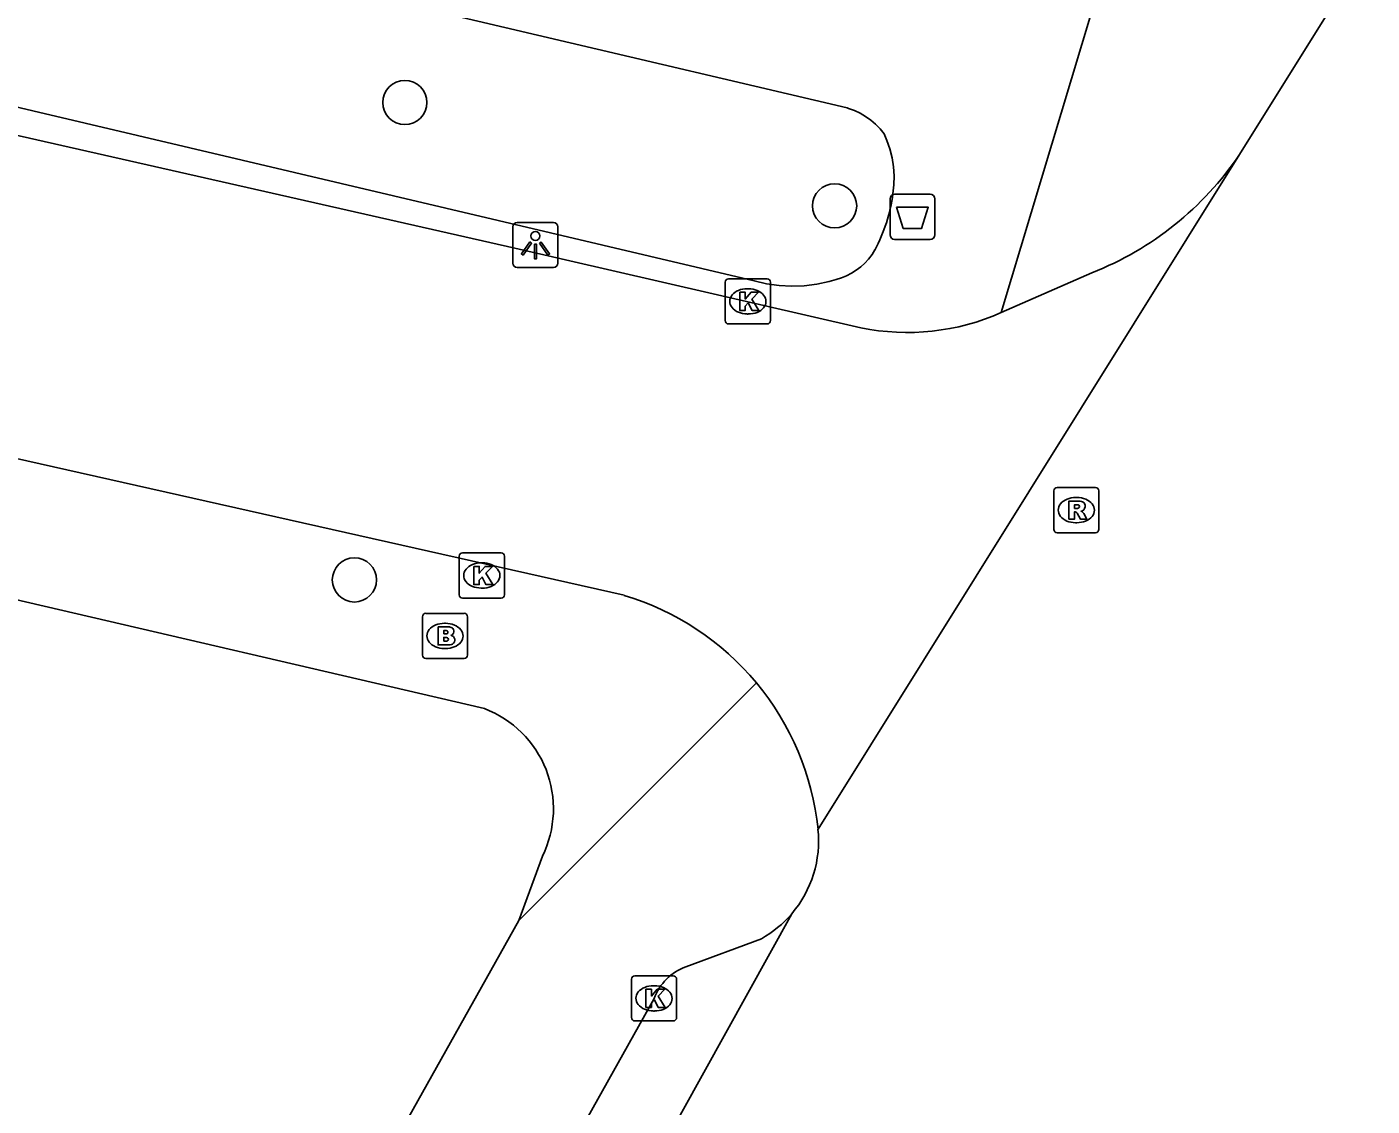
# Model space of a CAD drawing. Extents: x 162186 to 163152, y 385513 to 386513.
# Drawn here: x 162773.41 to 162803.18, y 385954.92 to 385978.81 of the extents above; entities that cross this region are included whole.
import ezdxf

# ---------------------------------------------------------------- set-up
doc = ezdxf.new("R2010")
doc.units = 0
for name, color, linetype in [('IMGEO_Afvalbak', 7, 'Continuous'), ('IMGEO_Boom', 7, 'Continuous'), ('IMGEO_Brandkraan', 7, 'Continuous'), ('IMGEO_Kolk', 7, 'Continuous'), ('IMGEO_Lichtpunt', 7, 'Continuous'), ('IMGEO_Rijbaan_lokaal_gesloten', 7, 'Continuous'), ('IMGEO_Rijbaan_lokaal_open', 7, 'Continuous'), ('IMGEO_Rioolput', 7, 'Continuous'), ('IMGEO_Voetpad_open', 7, 'Continuous')]:
    doc.layers.add(name, color=color, linetype=linetype)

msp = doc.modelspace()

# ---------------------------------------------------------------- linework, layer by layer
at = {"layer": 'IMGEO_Afvalbak'}
for p, q in [((162792.514, 385974.204), (162792.514, 385975.004)), ((162792.514, 385975.004), (162792.514, 385974.204)), ((162792.614, 385975.104), (162793.404, 385975.104)), ((162793.404, 385975.104), (162792.614, 385975.104)), ((162793.504, 385975.004), (162793.504, 385974.204)), ((162793.504, 385974.204), (162793.504, 385975.004)), ((162793.404, 385974.104), (162792.614, 385974.104)), ((162792.614, 385974.104), (162793.404, 385974.104))]:
    msp.add_line(p, q, dxfattribs=at)
msp.add_lwpolyline([(162792.657, 385974.818), (162793.361, 385974.818), (162793.212, 385974.348), (162792.806, 385974.348), (162792.657, 385974.818)], dxfattribs=at)
for centre, start, end in [((162792.614, 385975.004), 90, 180), ((162792.614, 385975.004), 90, 180), ((162793.404, 385975.004), 0, 90), ((162793.404, 385975.004), 360, 90), ((162792.614, 385974.204), 180, 270), ((162792.614, 385974.204), 180, 270), ((162793.404, 385974.204), 270, 0), ((162793.404, 385974.204), 270, 0)]:
    msp.add_arc(centre, 0.1, start, end, dxfattribs=at)
at = {"layer": 'IMGEO_Boom'}
for centre in [(162781.774, 385977.134), (162791.288, 385974.848), (162780.657, 385966.566)]:
    msp.add_circle(centre, 0.489, dxfattribs=at)
at = {"layer": 'IMGEO_Brandkraan'}
for p, q in [((162782.162, 385964.901), (162782.162, 385965.753)), ((162782.237, 385965.827), (162783.089, 385965.827)), ((162783.163, 385965.753), (162783.163, 385964.901)), ((162782.65, 385965.607), (162782.675, 385965.607)), ((162783.089, 385964.827), (162782.237, 385964.827)), ((162782.673, 385965.047), (162782.648, 385965.047))]:
    msp.add_line(p, q, dxfattribs=at)
for points in [[(162782.162, 385964.901), (162782.162, 385965.753)], [(162782.237, 385965.827), (162783.089, 385965.827)], [(162783.163, 385965.753), (162783.163, 385964.901)], [(162782.51, 385965.527), (162782.51, 385965.127), (162782.723, 385965.127)], [(162782.741, 385965.527), (162782.51, 385965.527)], [(162782.689, 385965.446), (162782.635, 385965.446), (162782.635, 385965.37)], [(162782.635, 385965.37), (162782.688, 385965.37)], [(162782.697, 385965.294), (162782.635, 385965.294), (162782.635, 385965.213)], [(162782.635, 385965.213), (162782.697, 385965.213)], [(162783.089, 385964.827), (162782.237, 385964.827)]]:
    msp.add_lwpolyline(points, dxfattribs=at)
for centre, radius, start, end in [((162782.239, 385965.751), 0.0765, 91.552, 178.448), ((162782.239, 385965.751), 0.0765, 91.552, 178.448), ((162783.087, 385965.751), 0.0765, 1.552, 88.448), ((162783.087, 385965.751), 0.0765, 1.552, 88.448), ((162782.69, 385965.408), 0.0379, 267.8285, 90.9355), ((162782.745, 385965.382), 0.145, 59.4692, 91.5367), ((162782.77, 385965.429), 0.0922, 285.5137, 58.1501), ((162782.698, 385965.253), 0.0404, 269.8759, 90.5077), ((162782.729, 385965.378), 0.251, 268.6676, 293.5347), ((162782.775, 385965.237), 0.105, 301.3115, 78.989), ((162782.239, 385964.903), 0.0765, 181.552, 268.448), ((162782.239, 385964.903), 0.0765, 181.552, 268.448), ((162783.087, 385964.903), 0.0765, 271.552, 358.448), ((162783.087, 385964.903), 0.0765, 271.552, 358.448)]:
    msp.add_arc(centre, radius, start, end, dxfattribs=at)
for centre, major_axis, ratio, start_param, end_param in [((162782.649, 385965.327), (-0.387, 0.002), 0.722429, 4.712389, 7.853982), ((162782.674, 385965.327), (-0.39, 0.002), 0.717154, 1.570796, 4.712389)]:
    msp.add_ellipse(centre, major_axis=major_axis, ratio=ratio, start_param=start_param, end_param=end_param, dxfattribs=at)
at = {"layer": 'IMGEO_Kolk'}
for p, q in [((162788.866, 385972.307), (162788.866, 385973.159)), ((162788.941, 385973.233), (162789.793, 385973.233)), ((162789.867, 385973.159), (162789.867, 385972.307)), ((162789.354, 385973.013), (162789.379, 385973.013)), ((162789.793, 385972.233), (162788.941, 385972.233)), ((162789.377, 385972.453), (162789.352, 385972.453)), ((162783.052, 385967.165), (162783.904, 385967.165)), ((162782.977, 385966.239), (162782.977, 385967.091)), ((162783.465, 385966.945), (162783.49, 385966.945)), ((162783.978, 385967.091), (162783.978, 385966.239)), ((162783.488, 385966.385), (162783.463, 385966.385)), ((162783.904, 385966.165), (162783.052, 385966.165)), ((162786.789, 385956.878), (162786.789, 385957.73)), ((162786.864, 385957.804), (162787.716, 385957.804)), ((162787.79, 385957.73), (162787.79, 385956.878)), ((162787.277, 385957.584), (162787.302, 385957.584)), ((162787.716, 385956.804), (162786.864, 385956.804)), ((162787.3, 385957.024), (162787.275, 385957.024))]:
    msp.add_line(p, q, dxfattribs=at)
for points in [[(162788.866, 385972.307), (162788.866, 385973.159)], [(162788.941, 385973.233), (162789.793, 385973.233)], [(162789.867, 385973.159), (162789.867, 385972.307)], [(162789.187, 385972.933), (162789.31, 385972.933), (162789.31, 385972.782), (162789.44, 385972.933), (162789.604, 385972.933), (162789.458, 385972.782), (162789.611, 385972.533), (162789.459, 385972.533), (162789.374, 385972.697), (162789.31, 385972.63), (162789.31, 385972.533), (162789.187, 385972.533), (162789.187, 385972.933)], [(162789.793, 385972.233), (162788.941, 385972.233)], [(162783.052, 385967.165), (162783.904, 385967.165)], [(162782.977, 385966.239), (162782.977, 385967.091)], [(162783.298, 385966.865), (162783.421, 385966.865), (162783.421, 385966.714), (162783.551, 385966.865), (162783.715, 385966.865), (162783.569, 385966.714), (162783.722, 385966.465), (162783.57, 385966.465), (162783.485, 385966.629), (162783.421, 385966.562), (162783.421, 385966.465), (162783.298, 385966.465), (162783.298, 385966.865)], [(162783.978, 385967.091), (162783.978, 385966.239)], [(162783.904, 385966.165), (162783.052, 385966.165)], [(162786.789, 385956.878), (162786.789, 385957.73)], [(162786.864, 385957.804), (162787.716, 385957.804)], [(162787.79, 385957.73), (162787.79, 385956.878)], [(162787.11, 385957.504), (162787.233, 385957.504), (162787.233, 385957.353), (162787.363, 385957.504), (162787.527, 385957.504), (162787.381, 385957.353), (162787.534, 385957.104), (162787.382, 385957.104), (162787.297, 385957.268), (162787.233, 385957.201), (162787.233, 385957.104), (162787.11, 385957.104), (162787.11, 385957.504)], [(162787.716, 385956.804), (162786.864, 385956.804)]]:
    msp.add_lwpolyline(points, dxfattribs=at)
for centre, start, end in [((162788.943, 385973.157), 91.552, 178.448), ((162788.943, 385973.157), 91.552, 178.448), ((162789.791, 385973.157), 1.552, 88.448), ((162789.791, 385973.157), 1.552, 88.448), ((162788.943, 385972.309), 181.552, 268.448), ((162788.943, 385972.309), 181.552, 268.448), ((162789.791, 385972.309), 271.552, 358.448), ((162789.791, 385972.309), 271.552, 358.448), ((162783.054, 385967.089), 91.552, 178.448), ((162783.054, 385967.089), 91.552, 178.448), ((162783.902, 385967.089), 1.552, 88.448), ((162783.902, 385967.089), 1.552, 88.448), ((162783.054, 385966.241), 181.552, 268.448), ((162783.054, 385966.241), 181.552, 268.448), ((162783.902, 385966.241), 271.552, 358.448), ((162783.902, 385966.241), 271.552, 358.448), ((162786.866, 385957.728), 91.552, 178.448), ((162786.866, 385957.728), 91.552, 178.448), ((162787.714, 385957.728), 1.552, 88.448), ((162787.714, 385957.728), 1.552, 88.448), ((162786.866, 385956.88), 181.552, 268.448), ((162786.866, 385956.88), 181.552, 268.448), ((162787.714, 385956.88), 271.552, 358.448), ((162787.714, 385956.88), 271.552, 358.448)]:
    msp.add_arc(centre, 0.0765, start, end, dxfattribs=at)
for centre, major_axis, ratio, start_param, end_param in [((162789.353, 385972.733), (-0.387, 0.002), 0.722429, 4.712389, 7.853982), ((162789.378, 385972.733), (-0.39, 0.002), 0.717154, 1.570796, 4.712389), ((162783.464, 385966.665), (-0.387, 0.002), 0.722429, 4.712389, 7.853982), ((162783.489, 385966.665), (-0.39, 0.002), 0.717154, 1.570796, 4.712389), ((162787.276, 385957.304), (-0.387, 0.002), 0.722429, 4.712389, 7.853982), ((162787.301, 385957.304), (-0.39, 0.002), 0.717154, 1.570796, 4.712389)]:
    msp.add_ellipse(centre, major_axis=major_axis, ratio=ratio, start_param=start_param, end_param=end_param, dxfattribs=at)
at = {"layer": 'IMGEO_Lichtpunt'}
for p, q in [((162784.166, 385974.383), (162784.166, 385973.576)), ((162784.166, 385974.383), (162784.166, 385973.576)), ((162785.068, 385974.478), (162784.26, 385974.478)), ((162785.068, 385974.478), (162784.26, 385974.478)), ((162785.162, 385973.576), (162785.162, 385974.383)), ((162785.162, 385973.576), (162785.162, 385974.383)), ((162784.26, 385973.482), (162785.068, 385973.482)), ((162784.26, 385973.482), (162785.068, 385973.482))]:
    msp.add_line(p, q, dxfattribs=at)
for points in [[(162784.54, 385974.047), (162784.579, 385974.019), (162784.391, 385973.757), (162784.353, 385973.784), (162784.54, 385974.047)], [(162784.752, 385974.019), (162784.79, 385974.046), (162784.977, 385973.784), (162784.938, 385973.756), (162784.752, 385974.019)], [(162784.642, 385973.999), (162784.689, 385973.999), (162784.689, 385973.677), (162784.642, 385973.677), (162784.642, 385973.999)]]:
    msp.add_lwpolyline(points, dxfattribs=at)
msp.add_circle((162784.665, 385974.181), 0.0994, dxfattribs=at)
for centre, start, end in [((162784.26, 385974.383), 90, 180), ((162784.26, 385974.383), 90, 180), ((162785.068, 385974.383), 0, 90), ((162785.068, 385974.383), 0, 90), ((162784.26, 385973.576), 180, 270), ((162784.26, 385973.576), 180, 270), ((162785.068, 385973.576), 270, 0), ((162785.068, 385973.576), 270, 360)]:
    msp.add_arc(centre, 0.0946, start, end, dxfattribs=at)
at = {"layer": 'IMGEO_Rijbaan_lokaal_gesloten'}
for points in [[(162803.185, 385980.679), (162802.155, 385979.031), (162800.248, 385975.981)], [(162800.248, 385975.981), (162790.92, 385961.049)], [(162790.338, 385959.176), (162759.651, 385903.858)]]:
    msp.add_lwpolyline(points, dxfattribs=at)
msp.add_arc((162788.44, 385960.793), 2.493, 319.5714, 5.9053, dxfattribs=at)
at = {"layer": 'IMGEO_Rijbaan_lokaal_open'}
for points in [[(162765.095, 385978.24), (162784.207, 385973.914), (162791.867, 385972.147)], [(162755.187, 385973.295), (162786.628, 385966.226)], [(162794.977, 385972.485), (162796.984, 385973.368)]]:
    msp.add_lwpolyline(points, dxfattribs=at)
for centre, radius, start, end in [((162794.415, 385979.922), 7.04, 291.4033, 325.9549), ((162792.894, 385977.178), 5.134, 258.4662, 293.9391), ((162784.89, 385960.42), 6.06, 39.6331, 73.3305), ((162784.887, 385960.414), 6.067, 6.0083, 39.6606)]:
    msp.add_arc(centre, radius, start, end, dxfattribs=at)
at = {"layer": 'IMGEO_Rioolput'}
for p, q in [((162796.137, 385967.686), (162796.137, 385968.538)), ((162796.212, 385968.612), (162797.064, 385968.612)), ((162796.625, 385968.392), (162796.65, 385968.392)), ((162797.138, 385968.538), (162797.138, 385967.686)), ((162796.648, 385967.832), (162796.623, 385967.832)), ((162797.064, 385967.612), (162796.212, 385967.612))]:
    msp.add_line(p, q, dxfattribs=at)
for points in [[(162796.137, 385967.686), (162796.137, 385968.538)], [(162796.212, 385968.612), (162797.064, 385968.612)], [(162797.138, 385968.538), (162797.138, 385967.686)], [(162796.726, 385968.31), (162796.474, 385968.312), (162796.474, 385967.912)], [(162796.474, 385967.912), (162796.598, 385967.912), (162796.598, 385968.074), (162796.609, 385968.074)], [(162796.652, 385968.231), (162796.598, 385968.231), (162796.598, 385968.15)], [(162796.598, 385968.15), (162796.65, 385968.15)], [(162796.656, 385968.045), (162796.727, 385967.912), (162796.867, 385967.912), (162796.802, 385968.038)], [(162797.064, 385967.612), (162796.212, 385967.612)]]:
    msp.add_lwpolyline(points, dxfattribs=at)
for centre, radius, start, end in [((162796.214, 385968.536), 0.0765, 91.552, 178.448), ((162796.214, 385968.536), 0.0765, 91.552, 178.448), ((162797.062, 385968.536), 0.0765, 1.552, 88.448), ((162797.062, 385968.536), 0.0765, 1.552, 88.448), ((162796.608, 385968.021), 0.0533, 26.0293, 88.6989), ((162796.634, 385968.339), 0.19, 274.7715, 282.9687), ((162796.658, 385968.135), 0.0964, 77.0061, 93.1865), ((162796.672, 385968.192), 0.0378, 276.6634, 79.6772), ((162796.725, 385968.2), 0.109, 350.3612, 89.416), ((162796.723, 385968.2), 0.112, 277.5842, 350.9817), ((162796.707, 385967.985), 0.108, 29.5134, 73.7905), ((162796.214, 385967.688), 0.0765, 181.552, 268.448), ((162796.214, 385967.688), 0.0765, 181.552, 268.448), ((162797.062, 385967.688), 0.0765, 271.552, 358.448), ((162797.062, 385967.688), 0.0765, 271.552, 358.448)]:
    msp.add_arc(centre, radius, start, end, dxfattribs=at)
for centre, major_axis, ratio, start_param, end_param in [((162796.624, 385968.112), (-0.387, 0.002), 0.722429, 4.712389, 7.853982), ((162796.649, 385968.112), (-0.39, 0.002), 0.717154, 1.570796, 4.712389)]:
    msp.add_ellipse(centre, major_axis=major_axis, ratio=ratio, start_param=start_param, end_param=end_param, dxfattribs=at)
at = {"layer": 'IMGEO_Voetpad_open'}
for points in [[(162549.733, 386018.064), (162627.446, 386000), (162783.536, 385963.718)], [(162770.981, 385981.874), (162777.856, 385980.239), (162791.563, 385977.014)], [(162797.422, 385980.631), (162794.977, 385972.485)], [(162792.18, 385973.87), (162792.116, 385973.768), (162792.041, 385973.67), (162791.958, 385973.579), (162791.867, 385973.496), (162791.768, 385973.422), (162791.664, 385973.356), (162791.554, 385973.3), (162791.44, 385973.254), (162791.322, 385973.219), (162791.164, 385973.173), (162790.891, 385973.113), (162790.615, 385973.079), (162790.336, 385973.069), (162790.057, 385973.084), (162789.781, 385973.124), (162789.51, 385973.188), (162770.179, 385977.738)], [(162791.563, 385977.014), (162791.595, 385977.004), (162791.726, 385976.956), (162791.853, 385976.896), (162791.974, 385976.825), (162792.088, 385976.744), (162792.195, 385976.652), (162792.293, 385976.552), (162792.381, 385976.443), (162792.446, 385976.295), (162792.512, 385976.106), (162792.56, 385975.911), (162792.591, 385975.713), (162792.604, 385975.513), (162792.6, 385975.312), (162792.577, 385975.113)], [(162784.294, 385959.028), (162789.557, 385964.286)], [(162784.82, 385960.452), (162784.294, 385959.028)], [(162753.719, 385904.451), (162756.813, 385909.97), (162784.294, 385959.028)], [(162787.996, 385958.003), (162789.667, 385958.623)], [(162778.733, 385942.004), (162787.291, 385957.303)]]:
    msp.add_lwpolyline(points, dxfattribs=at)
for centre, radius, start, end in [((162788.864, 385975.614), 3.747, 332.2591, 352.3151), ((162782.692, 385961.501), 2.372, 333.7554, 69.1683), ((162788.447, 385960.787), 2.484, 299.4122, 319.5747), ((162788.406, 385956.885), 1.191, 110.1447, 159.4475)]:
    msp.add_arc(centre, radius, start, end, dxfattribs=at)

doc.saveas('drawing.dxf')
